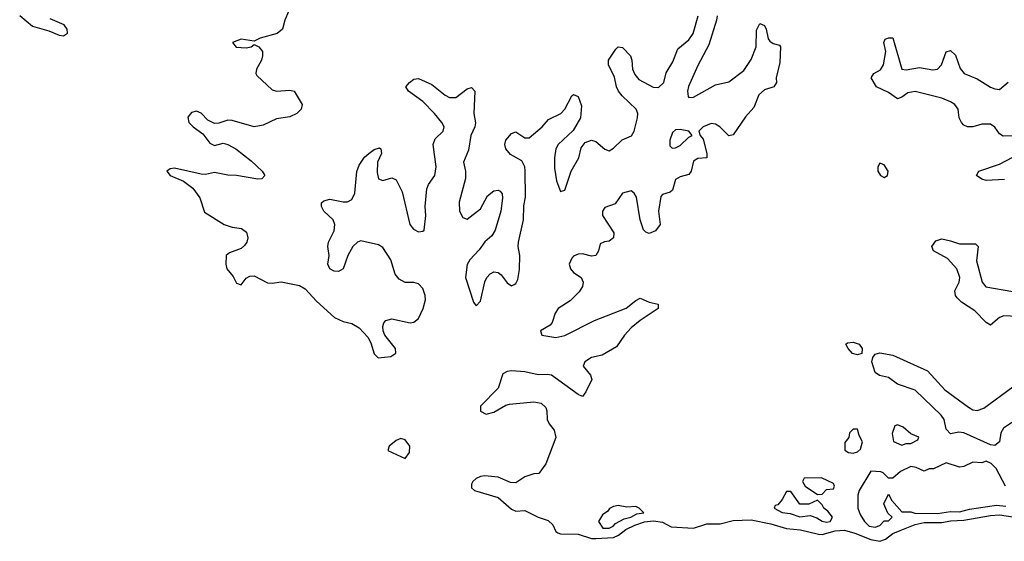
# Model space of a CAD drawing. Header units: inches. Extents: x 2710684 to 2828758, y 857022 to 965663.
# Tile 267 of 316: x 2792912 to 2797352, y 875041 to 877393. Entities that reach past the tile are written whole.
import ezdxf

# ---------------------------------------------------------------- set-up
doc = ezdxf.new("R2010")
doc.units = ezdxf.units.IN
doc.header["$MEASUREMENT"] = 0
doc.layers.add('C7897', color=7, linetype='Continuous')

msp = doc.modelspace()

# ---------------------------------------------------------------- linework, layer by layer
at = {"layer": 'C7897', "color": 4}
for points, elevation in [([(2792912, 877412), (2792970, 877363.1), (2793043, 877343), (2793090, 877322.8), (2793110, 877320.3), (2793127.5, 877332.5), (2793126.6, 877350), (2793113.3, 877370), (2793050, 877396.4)], 4), ([(2794124.2, 877430), (2794107.2, 877390), (2794097.4, 877350), (2794073.4, 877330), (2793996, 877310), (2793970, 877296), (2793910, 877304.5), (2793871, 877290), (2793888.9, 877268.9), (2793933.9, 877266.1), (2793955.3, 877270), (2793970, 877281), (2793990, 877271), (2794006.4, 877250), (2794007.2, 877230), (2794002.6, 877210), (2793980.3, 877170), (2793976.4, 877150), (2793981.2, 877141.2), (2794050, 877076.5), (2794070, 877070.3), (2794130, 877075.5), (2794150, 877070.7), (2794185.7, 877010), (2794182, 876990), (2794161.6, 876970), (2794130, 876954.7), (2794070, 876945.4), (2794010, 876918), (2793970, 876909.7), (2793870, 876938.5), (2793850, 876939.1), (2793810, 876926.3), (2793790, 876924.7), (2793759.8, 876939.8), (2793730, 876971.3), (2793710, 876980.5), (2793686.2, 876973.8), (2793670, 876952.7), (2793675.3, 876930), (2793694.4, 876910), (2793737.8, 876877.8), (2793770, 876836.4), (2793790, 876826.3), (2793830, 876835.6), (2793850, 876830.3), (2793886, 876810), (2793956.5, 876756.5), (2794005.5, 876710), (2794017.3, 876690), (2794004, 876676), (2793985.5, 876674.5), (2793890, 876689.7), (2793850, 876691.2), (2793790, 876704), (2793750, 876694.7), (2793730, 876696.4), (2793610, 876723.6), (2793590, 876720.9), (2793574.8, 876710), (2793590.7, 876690), (2793650, 876664.9), (2793693.5, 876633.5), (2793723.7, 876590), (2793745.1, 876525.1), (2793834, 876470), (2793870, 876457.4), (2793911.5, 876451.5), (2793934.1, 876434.1), (2793940.4, 876410), (2793936.4, 876390), (2793925.5, 876374.5), (2793910, 876360.5), (2793858.7, 876341.3), (2793843, 876330), (2793841.1, 876290), (2793846.7, 876270), (2793874.4, 876234.4), (2793890, 876204.9), (2793910, 876197), (2793932.7, 876227.3), (2793950, 876236.5), (2793970, 876237.5), (2794030, 876205.7), (2794050, 876204.4), (2794091.2, 876211.2), (2794174, 876194), (2794199.7, 876179.7), (2794250, 876124), (2794332.2, 876050), (2794370, 876031.4), (2794410, 876023), (2794443.5, 876003.5), (2794481.5, 875961.5), (2794496.1, 875936.1), (2794510, 875886.4), (2794527.9, 875867.9), (2794585.1, 875874.9), (2794607.6, 875890), (2794606.6, 875910), (2794558.9, 875970), (2794551.2, 875990), (2794549.5, 876010), (2794553.6, 876026.4), (2794563.5, 876036.5), (2794590, 876043.7), (2794673.4, 876026.6), (2794690, 876028.9), (2794710, 876044.9), (2794731.1, 876090), (2794741.7, 876130), (2794740.4, 876150), (2794730, 876180.9), (2794710, 876202.4), (2794690, 876207.8), (2794650, 876207.8), (2794622.6, 876222.6), (2794605.6, 876245.6), (2794586.3, 876310), (2794550, 876365.1), (2794530, 876377.7), (2794470, 876391.1), (2794450, 876395.1), (2794434.8, 876390), (2794414, 876370), (2794392.2, 876330), (2794370, 876269.2), (2794350, 876257), (2794330, 876259.5), (2794310, 876269.2), (2794302, 876290), (2794307.3, 876330), (2794302, 876370), (2794305.1, 876390), (2794330, 876441), (2794332.4, 876470), (2794325.1, 876490), (2794283.7, 876530), (2794272.7, 876550), (2794273.2, 876566.8), (2794283.6, 876576.4), (2794310, 876583), (2794370, 876572.2), (2794390, 876572.2), (2794410, 876581.6), (2794422.6, 876610), (2794432.3, 876707.7), (2794442.9, 876737.1), (2794466.9, 876773.1), (2794486, 876790), (2794510, 876807.3), (2794534.4, 876814.4), (2794541, 876810), (2794544, 876790), (2794526, 876750), (2794523.9, 876703.9), (2794530, 876676), (2794550, 876667.3), (2794590, 876679.1), (2794610.4, 876670.4), (2794636.9, 876616.9), (2794672, 876470), (2794688.4, 876448.4), (2794710, 876437), (2794730, 876439.1), (2794735.6, 876444.4), (2794743.5, 876510), (2794739.7, 876550), (2794747.8, 876630), (2794755.6, 876650), (2794784.2, 876690), (2794789.6, 876730), (2794776.2, 876830), (2794785.1, 876854.9), (2794821.6, 876890), (2794826, 876910), (2794816.3, 876930), (2794782.4, 876970), (2794730, 877023.6), (2794665.2, 877070), (2794653.2, 877090), (2794669.2, 877110), (2794690, 877124), (2794710, 877127.7), (2794770, 877101.3), (2794830, 877052.7), (2794850, 877042.4), (2794878, 877042), (2794930, 877080.7), (2794950, 877086.8), (2794964, 877070), (2794960.5, 876970), (2794968, 876928), (2794964.9, 876910), (2794946.3, 876870), (2794935.1, 876804.9), (2794913.1, 876750), (2794922.3, 876710), (2794923, 876677), (2794894.3, 876570), (2794895.3, 876530), (2794910, 876500.7), (2794930, 876493), (2794990, 876540.5), (2795021.8, 876598.2), (2795050, 876620.5), (2795070, 876624.9), (2795079, 876619), (2795088, 876608), (2795088.5, 876588.5), (2795082, 876530), (2795056.3, 876443.7), (2795041.2, 876418.8), (2795009.2, 876390.8), (2794984.4, 876355.6), (2794941.3, 876310), (2794930, 876288.7), (2794922.3, 876230), (2794958.7, 876118.7), (2794970, 876103), (2794990, 876124), (2795009.7, 876210.3), (2795018, 876230), (2795033.1, 876246.9), (2795050, 876255.3), (2795070, 876253.7), (2795083.2, 876243.2), (2795110, 876206.7), (2795130, 876192.2), (2795141.7, 876198.3), (2795150, 876203.8), (2795158.2, 876221.8), (2795166, 876266), (2795168, 876330), (2795160.5, 876370), (2795161.3, 876390), (2795183.5, 876490), (2795185.7, 876554.3), (2795192.7, 876592.7), (2795190.9, 876710.9), (2795189.6, 876730), (2795176.3, 876756.3), (2795125.2, 876785.2), (2795103.7, 876810), (2795099.5, 876830), (2795103.7, 876850), (2795130, 876879.1), (2795150, 876887.7), (2795190, 876860.4), (2795210, 876859.5), (2795267.3, 876910), (2795297, 876943), (2795351.8, 876970), (2795369.5, 876990), (2795402, 877050), (2795410, 877056), (2795430, 877046), (2795444.7, 877004.7), (2795440.9, 876950), (2795407.5, 876892.5), (2795340.3, 876830), (2795330.3, 876810), (2795323.2, 876770), (2795323.4, 876723.4), (2795333.2, 876666.8), (2795350, 876618), (2795370, 876624), (2795399.1, 876710), (2795434, 876770), (2795444.5, 876815.5), (2795461.6, 876838.4), (2795490, 876848.9), (2795510, 876844.2), (2795550, 876808.7), (2795570, 876802), (2795590, 876813), (2795628.5, 876851.5), (2795670.9, 876869.1), (2795682.4, 876890), (2795698.5, 876950), (2795699.1, 876970), (2795692.6, 876990), (2795628.8, 877048.8), (2795612.8, 877070), (2795602.6, 877090), (2795593.7, 877133.7), (2795567, 877190), (2795566.6, 877210), (2795599.5, 877260.5), (2795610, 877270.8), (2795630, 877268), (2795666.7, 877230), (2795672.9, 877210), (2795675.6, 877170), (2795685.3, 877145.3), (2795703.7, 877123.7), (2795769.2, 877089.2), (2795792.7, 877087.3), (2795816.4, 877110), (2795827, 877153), (2795857.4, 877202.6), (2795879.3, 877260.7), (2795930, 877301.3), (2795948.3, 877330), (2795971.2, 877410)], 4), ([(2796057.3, 877410), (2796054, 877390), (2796019.9, 877279.9), (2795970, 877186.6), (2795928.2, 877091.8), (2795923.1, 877070), (2795926.3, 877046.3), (2795930, 877042), (2795950, 877043.1), (2796050, 877098.7), (2796110, 877112.4), (2796177, 877163), (2796210, 877214), (2796233.6, 877270), (2796235.1, 877344.9), (2796250, 877376), (2796270, 877367.3), (2796278.7, 877350), (2796287.2, 877307.2), (2796295.3, 877295.3), (2796310, 877284.9), (2796338.5, 877278.5), (2796342.8, 877270), (2796340.5, 877199.5), (2796322.8, 877130), (2796324.7, 877110), (2796312, 877090), (2796270, 877077), (2796245.5, 877054.5), (2796223.1, 876996.9), (2796185.1, 876954.9), (2796130, 876874), (2796110, 876868.7), (2796069.3, 876910), (2796050, 876921.6), (2796030, 876924.2), (2795994, 876910), (2795974.8, 876890), (2795981, 876870), (2795993.5, 876853.5), (2796011, 876790), (2796011.3, 876770), (2795970, 876767.3), (2795950, 876755.1), (2795939.5, 876710), (2795930, 876695.1), (2795890, 876684.2), (2795870, 876671.6), (2795856.5, 876623.5), (2795845.3, 876614.7), (2795810, 876604.5), (2795803.6, 876596.4), (2795793.1, 876530), (2795800.4, 876470), (2795778.5, 876441.5), (2795750, 876429.5), (2795735.3, 876435.3), (2795725.6, 876445.6), (2795709.6, 876490), (2795692.7, 876592.7), (2795682.9, 876610), (2795670, 876620.5), (2795630.8, 876610), (2795597.2, 876562.8), (2795550, 876546.6), (2795540.3, 876530), (2795540.3, 876510), (2795591.7, 876431.7), (2795590.4, 876410), (2795570, 876393.6), (2795548.8, 876391.2), (2795530, 876382.7), (2795522.6, 876350), (2795510.3, 876329.7), (2795490, 876326.9), (2795450, 876336.9), (2795430, 876335.8), (2795410, 876327.3), (2795401.8, 876318.2), (2795390.3, 876290), (2795395.3, 876270), (2795410, 876252.4), (2795443.7, 876230), (2795453.1, 876210), (2795450.3, 876190), (2795434.4, 876165.6), (2795394.3, 876125.7), (2795340.3, 876090), (2795326.5, 876070), (2795312.4, 876027.6), (2795303.7, 876016.3), (2795261, 875990), (2795266.8, 875970), (2795330, 875959.6), (2795370, 875968.9), (2795504.1, 876035.9), (2795647.4, 876092.6), (2795690, 876127.3), (2795710, 876137.3), (2795750, 876118.8), (2795790.9, 876110.9), (2795791.3, 876090), (2795710, 876036), (2795670, 876003.7), (2795639.1, 875970), (2795602.8, 875917.2), (2795539, 875881), (2795490, 875869.6), (2795460.4, 875850), (2795452.4, 875830), (2795485.5, 875790), (2795492.7, 875770), (2795465.5, 875714.5), (2795450, 875694), (2795430, 875702.7), (2795309.7, 875789.7), (2795290, 875793.5), (2795250, 875792), (2795190, 875805.7), (2795130, 875809.7), (2795110, 875806.9), (2795090, 875795.6), (2795069.2, 875730.8), (2794990.4, 875650), (2794990, 875627.3), (2795014.9, 875614.9), (2795050, 875622.6), (2795104.9, 875655.1), (2795120.6, 875659.4), (2795230, 875670.4), (2795264.2, 875664.2), (2795284.2, 875644.2), (2795288.9, 875630), (2795290.3, 875590), (2795299.5, 875570), (2795321.5, 875541.5), (2795330.3, 875509.7), (2795284, 875390), (2795252.5, 875347.5), (2795230, 875345.1), (2795190, 875331.3), (2795150, 875304), (2795125.5, 875305.5), (2795070, 875329.7), (2795010, 875336.4), (2794990, 875333.7), (2794970, 875323.6), (2794954.9, 875310), (2794950, 875299), (2794950, 875282.8), (2794962.8, 875270), (2795070, 875238), (2795130, 875185.5), (2795150, 875177.3), (2795190, 875179.5), (2795250.7, 875150), (2795294.8, 875134.8), (2795315.6, 875115.6), (2795330, 875085.3), (2795339.4, 875079.4), (2795350, 875075.5), (2795430, 875073.3), (2795490, 875054.2), (2795510, 875053.1), (2795590, 875058.6), (2795611.5, 875068.5), (2795645.3, 875094.7), (2795685.6, 875114.4), (2795730, 875128.3), (2795770, 875133.2), (2795810, 875126.9), (2795850, 875106.4), (2795950, 875100.8), (2796010, 875120.4), (2796070, 875119.8), (2796130, 875135.3), (2796210, 875137.9), (2796299.5, 875119.5), (2796370, 875098.6), (2796432.6, 875092.6), (2796513.7, 875073.7), (2796530, 875072), (2796590, 875087.7), (2796631.3, 875091.3), (2796678, 875078), (2796750, 875049.5), (2796790, 875041.1), (2796816.9, 875050), (2796850, 875075.8), (2796882, 875090), (2796950, 875116.2), (2796990, 875125.4), (2797070, 875126), (2797110, 875133.7), (2797170, 875135.9), (2797290, 875157.5), (2797330, 875160.2), (2797510, 875134)], 4), ([(2797410, 876868.5), (2797347, 876867), (2797330, 876877.6), (2797308.9, 876908.9), (2797290, 876922.2), (2797250, 876921.5), (2797210, 876909.8), (2797186, 876910), (2797170, 876918), (2797158.9, 876930), (2797148.3, 876950), (2797143.6, 876990), (2797129.6, 877010), (2797110, 877022.6), (2797070, 877039.2), (2796950, 877068.7), (2796917.2, 877062.8), (2796890, 877042.9), (2796870, 877036.2), (2796830, 877064.2), (2796776, 877090), (2796752.3, 877130), (2796764, 877150), (2796793.7, 877166.3), (2796807.8, 877190), (2796818.4, 877250), (2796809.4, 877290.6), (2796814.6, 877305.4), (2796829.1, 877310.9), (2796850, 877310.8), (2796890.4, 877170.4), (2796910, 877166.7), (2796970, 877177.4), (2797030, 877166.5), (2797050, 877170.3), (2797068.2, 877190), (2797090, 877247.3), (2797110, 877254), (2797132.4, 877232.4), (2797152.6, 877172.6), (2797170.6, 877150), (2797230, 877126.3), (2797289.3, 877089.3), (2797310, 877081.7), (2797330, 877078.4), (2797370, 877110.4)], 4), ([(2797352.5, 876672.5), (2797270, 876668.2), (2797250, 876674.5), (2797226, 876690), (2797237.2, 876710), (2797330, 876740.9), (2797450, 876804.9)], 4), ([(2797410, 876055.1), (2797350, 876058.3), (2797330, 876049.6), (2797290, 876016.2), (2797270, 876027), (2797219.8, 876079.8), (2797159.6, 876119.6), (2797138.8, 876138.8), (2797131.2, 876150), (2797128.2, 876170), (2797148.3, 876210), (2797151, 876230), (2797137.2, 876270), (2797095.7, 876315.7), (2797032.7, 876350), (2797025.2, 876370), (2797043.5, 876396.5), (2797070, 876404.4), (2797110, 876396.5), (2797150, 876381.7), (2797222, 876382), (2797234, 876370), (2797226.3, 876306.3), (2797252.9, 876210), (2797268.1, 876188.1), (2797390, 876167.6)], 4), ([(2797430, 875605.3), (2797348.6, 875551.4), (2797336.9, 875530), (2797330.2, 875489.8), (2797310, 875472.6), (2797290, 875476), (2797170, 875529.8), (2797147.1, 875532.9), (2797110, 875525.6), (2797090, 875546), (2797080.9, 875590), (2797067.1, 875610), (2796950, 875722.4), (2796870, 875749.6), (2796830, 875779.5), (2796789.3, 875789.3), (2796770, 875802), (2796754, 875850), (2796759, 875870), (2796770, 875884.7), (2796790, 875890.5), (2796850, 875880.5), (2797006, 875810), (2797083.6, 875723.6), (2797190, 875645.3), (2797210, 875634), (2797230, 875630.2), (2797259.4, 875640.6), (2797390, 875737.8)], 4), ([(2797358, 875290), (2797315.3, 875370), (2797292.5, 875392.5), (2797270, 875402), (2797250, 875395.3), (2797210, 875398), (2797170, 875378), (2797150, 875375.3), (2797090, 875395.3), (2797032, 875368), (2797012.7, 875367.3), (2796990, 875358), (2796954, 875374), (2796930, 875378), (2796883.6, 875356.4), (2796850, 875326), (2796830, 875326), (2796806, 875350), (2796794.6, 875354.6), (2796750, 875358), (2796698, 875270), (2796691.6, 875248.4), (2796691.3, 875190), (2796702, 875162), (2796722, 875130), (2796742, 875110), (2796770, 875104.7), (2796790, 875112), (2796810, 875134), (2796830, 875134), (2796846, 875150), (2796827.3, 875167.3), (2796808.7, 875210), (2796830, 875254), (2796845.4, 875225.4), (2796890, 875174), (2796930, 875174), (2796948.1, 875168.1), (2797050, 875165.7), (2797110, 875174.8), (2797150, 875174), (2797194.7, 875185.3), (2797316.6, 875203.4), (2797359.3, 875199.3)], 8)]:
    msp.add_lwpolyline(points, dxfattribs=dict(at, elevation=elevation))
for points, elevation in [([(2795890, 876897.4), (2795870, 876895.8), (2795856, 876884), (2795844.2, 876850), (2795843.9, 876823.9), (2795854, 876814), (2795870, 876815.8), (2795890, 876825.3), (2795930, 876863), (2795944, 876870), (2795928.7, 876890)], 4), ([(2796790, 876746), (2796782, 876730), (2796782, 876710), (2796794, 876690), (2796810, 876682), (2796826, 876690), (2796828, 876710), (2796810, 876738)], 8), ([(2796690, 875881.2), (2796667.5, 875887.5), (2796648, 875910), (2796638, 875930), (2796644.7, 875935.3), (2796670, 875938.8), (2796698, 875930), (2796710.7, 875910), (2796710, 875888)], 4), ([(2796690, 875546), (2796670, 875546), (2796654, 875530), (2796651.3, 875508.7), (2796632.7, 875487.3), (2796632.7, 875452.7), (2796650, 875442), (2796670, 875438), (2796690, 875444.7), (2796703.1, 875456.9), (2796713.2, 875490), (2796698, 875518)], 8), ([(2796870, 875566), (2796858, 875562), (2796846.4, 875526.4), (2796851.6, 875491.6), (2796890, 875474), (2796910, 875482), (2796930, 875482), (2796962, 875498), (2796966, 875510), (2796930, 875526), (2796896.4, 875556.4)], 8), ([(2794630, 875505.1), (2794610, 875495.3), (2794578, 875470), (2794572.7, 875450), (2794650, 875414.9), (2794670, 875441), (2794671.1, 875470), (2794650, 875498.7)], 4), ([(2796527.3, 875327.3), (2796450, 875326), (2796442, 875310), (2796454, 875290), (2796510, 875252), (2796530, 875254), (2796550, 875274), (2796582, 875278), (2796586, 875290), (2796582, 875302)], 8), ([(2796390, 875266), (2796370, 875266), (2796350.9, 875229.1), (2796330, 875206), (2796318, 875202), (2796314, 875190), (2796351, 875171), (2796387.1, 875167.1), (2796430, 875151.3), (2796476.9, 875156.9), (2796506.4, 875146.4), (2796530, 875131.3), (2796550, 875128), (2796566, 875130), (2796578, 875150), (2796556.5, 875176.5), (2796538, 875190), (2796530, 875206), (2796510, 875226), (2796470, 875208), (2796430, 875208.7)], 8), ([(2795610, 875202), (2795590, 875198), (2795571.6, 875188.4), (2795563.6, 875176.4), (2795539.6, 875160.4), (2795522, 875130), (2795541, 875101), (2795570, 875101), (2795588, 875110), (2795598, 875122), (2795638, 875142), (2795668, 875150), (2795695.5, 875164.5), (2795726, 875170), (2795706, 875190), (2795690, 875198), (2795650, 875195.3)], 8)]:
    msp.add_lwpolyline(points, close=True, dxfattribs=dict(at, elevation=elevation))

doc.saveas('drawing.dxf')
